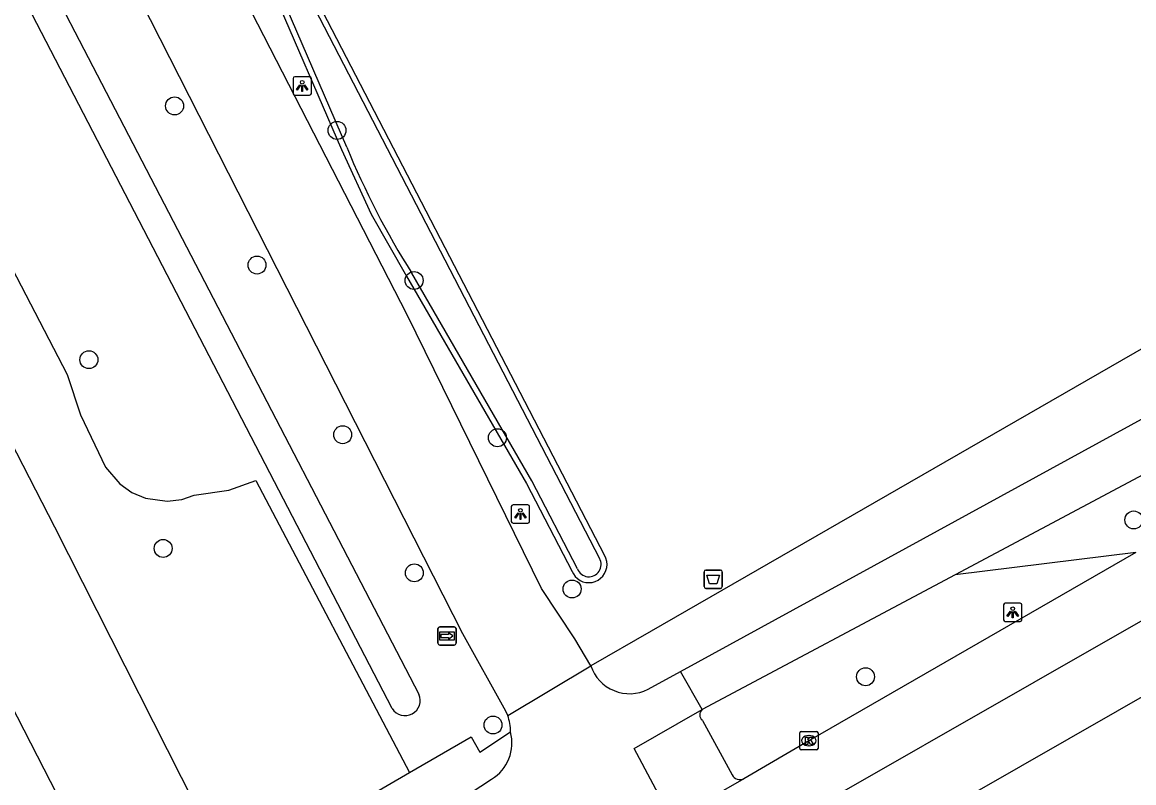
# Model space of a CAD drawing. Extents: x 158461 to 159795, y 387220 to 388672.
# Drawn here: x 159279.4 to 159340, y 387512.7 to 387554.1 of the extents above; entities that cross this region are included whole.
import ezdxf

# ---------------------------------------------------------------- set-up
doc = ezdxf.new("R2010")
doc.units = 0
for name, color, linetype in [('IMGEO_Afvalbak', 7, 'Continuous'), ('IMGEO_Berm_groen', 7, 'Continuous'), ('IMGEO_Boom', 7, 'Continuous'), ('IMGEO_Fietspad_gesloten', 7, 'Continuous'), ('IMGEO_Gemengd_bos', 7, 'Continuous'), ('IMGEO_Kolk', 7, 'Continuous'), ('IMGEO_Lichtpunt', 7, 'Continuous'), ('IMGEO_Rijbaan_lokaal_gesloten', 7, 'Continuous'), ('IMGEO_Voetpad_open', 7, 'Continuous'), ('IMGEO_Waterloop', 7, 'Continuous'), ('IMGEO_Wegwijzer', 7, 'Continuous')]:
    doc.layers.add(name, color=color, linetype=linetype)

msp = doc.modelspace()

# ---------------------------------------------------------------- linework, layer by layer
at = {"layer": 'IMGEO_Afvalbak'}
for p, q in [((159316.677, 387524.296), (159317.467, 387524.296)), ((159317.467, 387524.296), (159316.677, 387524.296)), ((159316.577, 387523.396), (159316.577, 387524.196)), ((159316.577, 387524.196), (159316.577, 387523.396)), ((159317.567, 387524.196), (159317.567, 387523.396)), ((159317.567, 387523.396), (159317.567, 387524.196)), ((159317.467, 387523.296), (159316.677, 387523.296)), ((159316.677, 387523.296), (159317.467, 387523.296))]:
    msp.add_line(p, q, dxfattribs=at)
msp.add_lwpolyline([(159316.72, 387524.01), (159317.424, 387524.01), (159317.275, 387523.54), (159316.869, 387523.54), (159316.72, 387524.01)], dxfattribs=at)
for centre, start, end in [((159316.677, 387524.196), 90, 180), ((159316.677, 387524.196), 90, 180), ((159317.467, 387524.196), 0, 90), ((159317.467, 387524.196), 360, 90), ((159316.677, 387523.396), 180, 270), ((159316.677, 387523.396), 180, 270), ((159317.467, 387523.396), 270, 0), ((159317.467, 387523.396), 270, 0)]:
    msp.add_arc(centre, 0.1, start, end, dxfattribs=at)
at = {"layer": 'IMGEO_Berm_groen'}
for points in [[(159191.837, 387727.805), (159187.364, 387721.546), (159186.84, 387720.55), (159186.639, 387719.412), (159186.8, 387718.267), (159187.307, 387717.229), (159192.149, 387707.781), (159192.571, 387706.958), (159281.857, 387534.952), (159282.59, 387532.757), (159283.957, 387529.9), (159284.729, 387528.982), (159285.386, 387528.523), (159286.124, 387528.211), (159287.312, 387528.045), (159288.108, 387528.144), (159288.784, 387528.369), (159290.67, 387528.651), (159292.149, 387529.173), (159300.525, 387513.26)], [(159340.106, 387525.257), (159330.266, 387524.042)]]:
    msp.add_lwpolyline(points, dxfattribs=at)
at = {"layer": 'IMGEO_Boom'}
for centre in [(159287.717, 387549.579), (159296.57, 387548.243), (159292.209, 387540.909), (159300.769, 387540.069), (159283.045, 387535.754), (159296.878, 387531.668), (159305.311, 387531.501), (159339.997, 387527.022), (159287.093, 387525.471), (159300.784, 387524.141), (159309.382, 387523.262), (159325.375, 387518.482), (159305.072, 387515.852)]:
    msp.add_circle(centre, 0.489, dxfattribs=at)
at = {"layer": 'IMGEO_Fietspad_gesloten'}
for points in [[(159305.871, 387516.378), (159305.772, 387516.604), (159303.42, 387520.816), (159263.501, 387599.257), (159204.425, 387713.621), (159204.015, 387714.421), (159199.05, 387724.103)], [(159310.398, 387519.074), (159309.526, 387520.544), (159307.706, 387523.288), (159300.394, 387538.19), (159286.469, 387565.289), (159269.313, 387599.577), (159233.612, 387669.053), (159214.062, 387706.489)], [(159315.292, 387518.765), (159352.128, 387538.919), (159357.429, 387541.593), (159371.383, 387548.121)], [(159353.248, 387536.279), (159330.266, 387524.042)], [(159330.266, 387524.042), (159316.464, 387516.693)], [(159305.871, 387516.378), (159310.398, 387519.074)], [(159313.52, 387517.796), (159315.292, 387518.765)], [(159316.464, 387516.693), (159315.292, 387518.765)], [(159314.835, 387510.688), (159312.764, 387514.577), (159316.336, 387516.62), (159316.464, 387516.693)], [(159293.422, 387505.304), (159304.995, 387512.898)]]:
    msp.add_lwpolyline(points, dxfattribs=at)
for centre, radius, start, end in [((159312.514, 387519.79), 2.233, 198.68944, 296.78679), ((159303.601, 387515.521), 2.426, 358.93799, 20.68638), ((159303.783, 387514.879), 2.322, 301.45596, 14.91057)]:
    msp.add_arc(centre, radius, start, end, dxfattribs=at)
at = {"layer": 'IMGEO_Gemengd_bos'}
msp.add_lwpolyline([(159291.651, 387559.14), (159296.805, 387547.208), (159298.435, 387543.68), (159300.361, 387540.309), (159306.897, 387529.002), (159309.389, 387524.21), (159309.45, 387524.084), (159309.552, 387523.946), (159309.675, 387523.827), (159309.817, 387523.731), (159309.973, 387523.661), (159310.139, 387523.619), (159310.31, 387523.607), (159310.48, 387523.624), (159310.645, 387523.67), (159310.8, 387523.743), (159310.939, 387523.843), (159311.06, 387523.965), (159311.157, 387524.105), (159311.229, 387524.261), (159311.273, 387524.426), (159311.288, 387524.597), (159311.273, 387524.767), (159311.229, 387524.933), (159311.166, 387525.07), (159292.732, 387560.638)], dxfattribs=at)
at = {"layer": 'IMGEO_Kolk'}
for p, q in [((159321.786, 387514.572), (159321.786, 387515.424)), ((159321.861, 387515.498), (159322.713, 387515.498)), ((159322.274, 387515.278), (159322.299, 387515.278)), ((159322.787, 387515.424), (159322.787, 387514.572)), ((159322.297, 387514.718), (159322.272, 387514.718)), ((159322.713, 387514.498), (159321.861, 387514.498))]:
    msp.add_line(p, q, dxfattribs=at)
for points in [[(159321.786, 387514.572), (159321.786, 387515.424)], [(159321.861, 387515.498), (159322.713, 387515.498)], [(159322.107, 387515.198), (159322.23, 387515.198), (159322.23, 387515.047), (159322.36, 387515.198), (159322.524, 387515.198), (159322.378, 387515.047), (159322.531, 387514.798), (159322.379, 387514.798), (159322.294, 387514.962), (159322.23, 387514.895), (159322.23, 387514.798), (159322.107, 387514.798), (159322.107, 387515.198)], [(159322.787, 387515.424), (159322.787, 387514.572)], [(159322.713, 387514.498), (159321.861, 387514.498)]]:
    msp.add_lwpolyline(points, dxfattribs=at)
for centre, start, end in [((159321.863, 387515.422), 91.55205, 178.44795), ((159321.863, 387515.422), 91.55205, 178.44795), ((159322.711, 387515.422), 1.55205, 88.44795), ((159322.711, 387515.422), 1.55205, 88.44795), ((159321.863, 387514.574), 181.55205, 268.44795), ((159321.863, 387514.574), 181.55205, 268.44795), ((159322.711, 387514.574), 271.55205, 358.44795), ((159322.711, 387514.574), 271.55205, 358.44795)]:
    msp.add_arc(centre, 0.0765, start, end, dxfattribs=at)
for centre, major_axis, ratio, start_param, end_param in [((159322.273, 387514.998), (-0.387, 0.002), 0.722429, 4.712389, 7.853982), ((159322.298, 387514.998), (-0.39, 0.002), 0.717154, 1.570796, 4.712389)]:
    msp.add_ellipse(centre, major_axis=major_axis, ratio=ratio, start_param=start_param, end_param=end_param, dxfattribs=at)
at = {"layer": 'IMGEO_Lichtpunt'}
for p, q in [((159294.174, 387551.07), (159294.174, 387550.263)), ((159294.174, 387551.07), (159294.174, 387550.263)), ((159295.076, 387551.165), (159294.268, 387551.165)), ((159295.076, 387551.165), (159294.268, 387551.165)), ((159295.17, 387550.263), (159295.17, 387551.07)), ((159295.17, 387550.263), (159295.17, 387551.07)), ((159294.268, 387550.169), (159295.076, 387550.169)), ((159294.268, 387550.169), (159295.076, 387550.169)), ((159306.07, 387527.751), (159306.07, 387526.944)), ((159306.07, 387527.751), (159306.07, 387526.944)), ((159306.972, 387527.846), (159306.164, 387527.846)), ((159306.972, 387527.846), (159306.164, 387527.846)), ((159307.066, 387526.944), (159307.066, 387527.751)), ((159307.066, 387526.944), (159307.066, 387527.751)), ((159306.164, 387526.85), (159306.972, 387526.85)), ((159306.164, 387526.85), (159306.972, 387526.85)), ((159333.8, 387522.488), (159332.992, 387522.488)), ((159333.8, 387522.488), (159332.992, 387522.488)), ((159332.898, 387522.393), (159332.898, 387521.586)), ((159332.898, 387522.393), (159332.898, 387521.586)), ((159333.894, 387521.586), (159333.894, 387522.393)), ((159333.894, 387521.586), (159333.894, 387522.393)), ((159332.992, 387521.492), (159333.8, 387521.492)), ((159332.992, 387521.492), (159333.8, 387521.492))]:
    msp.add_line(p, q, dxfattribs=at)
for points in [[(159294.548, 387550.734), (159294.587, 387550.706), (159294.399, 387550.444), (159294.361, 387550.471), (159294.548, 387550.734)], [(159294.65, 387550.686), (159294.697, 387550.686), (159294.697, 387550.364), (159294.65, 387550.364), (159294.65, 387550.686)], [(159294.76, 387550.706), (159294.798, 387550.733), (159294.985, 387550.471), (159294.946, 387550.443), (159294.76, 387550.706)], [(159306.444, 387527.415), (159306.483, 387527.387), (159306.295, 387527.125), (159306.257, 387527.152), (159306.444, 387527.415)], [(159306.546, 387527.367), (159306.593, 387527.367), (159306.593, 387527.045), (159306.546, 387527.045), (159306.546, 387527.367)], [(159306.656, 387527.387), (159306.694, 387527.414), (159306.881, 387527.152), (159306.842, 387527.124), (159306.656, 387527.387)], [(159333.272, 387522.057), (159333.311, 387522.029), (159333.123, 387521.767), (159333.085, 387521.794), (159333.272, 387522.057)], [(159333.374, 387522.009), (159333.421, 387522.009), (159333.421, 387521.687), (159333.374, 387521.687), (159333.374, 387522.009)], [(159333.484, 387522.029), (159333.522, 387522.056), (159333.709, 387521.794), (159333.67, 387521.766), (159333.484, 387522.029)]]:
    msp.add_lwpolyline(points, dxfattribs=at)
for centre in [(159294.673, 387550.868), (159306.569, 387527.549), (159333.397, 387522.191)]:
    msp.add_circle(centre, 0.0994, dxfattribs=at)
for centre, start, end in [((159294.268, 387551.07), 90, 180), ((159294.268, 387551.07), 90, 180), ((159295.076, 387551.07), 0, 90), ((159295.076, 387551.07), 0, 90), ((159294.268, 387550.263), 180, 270), ((159294.268, 387550.263), 180, 270), ((159295.076, 387550.263), 270, 0), ((159295.076, 387550.263), 270, 360), ((159306.164, 387527.751), 90, 180), ((159306.164, 387527.751), 90, 180), ((159306.972, 387527.751), 0, 90), ((159306.972, 387527.751), 0, 90), ((159306.164, 387526.944), 180, 270), ((159306.164, 387526.944), 180, 270), ((159306.972, 387526.944), 270, 0), ((159306.972, 387526.944), 270, 360), ((159332.992, 387522.393), 90, 180), ((159332.992, 387522.393), 90, 180), ((159333.8, 387522.393), 0, 90), ((159333.8, 387522.393), 0, 90), ((159332.992, 387521.586), 180, 270), ((159332.992, 387521.586), 180, 270), ((159333.8, 387521.586), 270, 0), ((159333.8, 387521.586), 270, 360)]:
    msp.add_arc(centre, 0.0946, start, end, dxfattribs=at)
at = {"layer": 'IMGEO_Rijbaan_lokaal_gesloten'}
for points in [[(159624.129, 387680.32), (159593.634, 387662.696), (159510.672, 387615.119), (159427.45, 387567.304), (159391.622, 387546.703), (159357.283, 387527.016), (159318.272, 387504.699)], [(159290.867, 387507.646), (159290.398, 387508.43), (159281.181, 387526.636), (159262.954, 387562.114), (159257.401, 387572.99)], [(159389.112, 387549.607), (159381.798, 387545.191), (159371.413, 387539.25), (159340.612, 387521.63), (159316.476, 387507.828)], [(159265.464, 387542.921), (159285.257, 387504.376)], [(159340.106, 387525.257), (159322.283, 387514.997), (159321.313, 387514.433), (159318.735, 387512.924)], [(159318.735, 387512.924), (159314.835, 387510.688)]]:
    msp.add_lwpolyline(points, dxfattribs=at)
at = {"layer": 'IMGEO_Voetpad_open'}
for points in [[(159506.257, 387631.77), (159500, 387628.177), (159451.576, 387600.373), (159412.719, 387578.362), (159393.233, 387567.022), (159370.857, 387553.847), (159313.694, 387520.97), (159310.398, 387519.074)], [(159316.482, 387516.107), (159318.1, 387513.13)], [(159300.525, 387513.26), (159303.873, 387515.206), (159304.361, 387514.372), (159306.027, 387515.476)], [(159290.867, 387507.646), (159300.525, 387513.26)]]:
    msp.add_lwpolyline(points, dxfattribs=at)
for centre, radius, start, end in [((159316.729, 387516.408), 0.389, 132.93127, 230.5875), ((159318.532, 387513.379), 0.499, 209.9949, 294.05799)]:
    msp.add_arc(centre, radius, start, end, dxfattribs=at)
at = {"layer": 'IMGEO_Waterloop'}
for points in [[(159297.099, 387547.339), (159291.943, 387559.275), (159272.765, 387597.998), (159246.737, 387648.53), (159235.42, 387670.814), (159217.149, 387705.982), (159216.818, 387707.534)], [(159218.588, 387706.871), (159220.744, 387702.505), (159232.311, 387680.363), (159244.251, 387656.083), (159248.529, 387648.202), (159257.433, 387631.182), (159272.92, 387600.867), (159282.924, 387579.756), (159292.445, 387560.493), (159310.877, 387524.928)], [(159221.572, 387673.155), (159231.199, 387654.13), (159253.92, 387610.153), (159267.936, 387581.948), (159270.183, 387577.673), (159275.682, 387566.288), (159301.029, 387517.529)], [(159299.577, 387516.746), (159292.913, 387529.582), (159276.882, 387560.463), (159220.112, 387672.429)], [(159309.676, 387524.355), (159307.179, 387529.157), (159300.64, 387540.469)]]:
    msp.add_lwpolyline(points, dxfattribs=at)
for centre, radius, start, end in [((159338.796, 387564.483), 45.084, 202.35068, 212.18514), ((159310.298, 387524.597), 0.667, 201.27889, 29.73295), ((159300.276, 387517.188), 0.827, 212.30654, 24.36554)]:
    msp.add_arc(centre, radius, start, end, dxfattribs=at)
at = {"layer": 'IMGEO_Wegwijzer'}
for p, q in [((159302.165, 387521.202), (159302.955, 387521.202)), ((159302.955, 387521.202), (159302.165, 387521.202)), ((159302.065, 387520.302), (159302.065, 387521.102)), ((159302.065, 387521.102), (159302.065, 387520.302)), ((159303.055, 387521.102), (159303.055, 387520.302)), ((159303.055, 387520.302), (159303.055, 387521.102)), ((159302.955, 387520.202), (159302.165, 387520.202)), ((159302.165, 387520.202), (159302.955, 387520.202))]:
    msp.add_line(p, q, dxfattribs=at)
for points in [[(159302.166, 387520.934), (159302.954, 387520.934), (159302.954, 387520.47), (159302.166, 387520.47), (159302.166, 387520.934)], [(159302.231, 387520.786), (159302.231, 387520.702), (159302.231, 387520.618), (159302.642, 387520.618), (159302.642, 387520.535), (159302.889, 387520.702), (159302.642, 387520.869), (159302.642, 387520.786), (159302.231, 387520.786)]]:
    msp.add_lwpolyline(points, dxfattribs=at)
for centre, start, end in [((159302.165, 387521.102), 90, 180), ((159302.165, 387521.102), 90, 180), ((159302.955, 387521.102), 0, 90), ((159302.955, 387521.102), 360, 90), ((159302.165, 387520.302), 180, 270), ((159302.165, 387520.302), 180, 270), ((159302.955, 387520.302), 270, 0), ((159302.955, 387520.302), 270, 0)]:
    msp.add_arc(centre, 0.1, start, end, dxfattribs=at)

doc.saveas('drawing.dxf')
